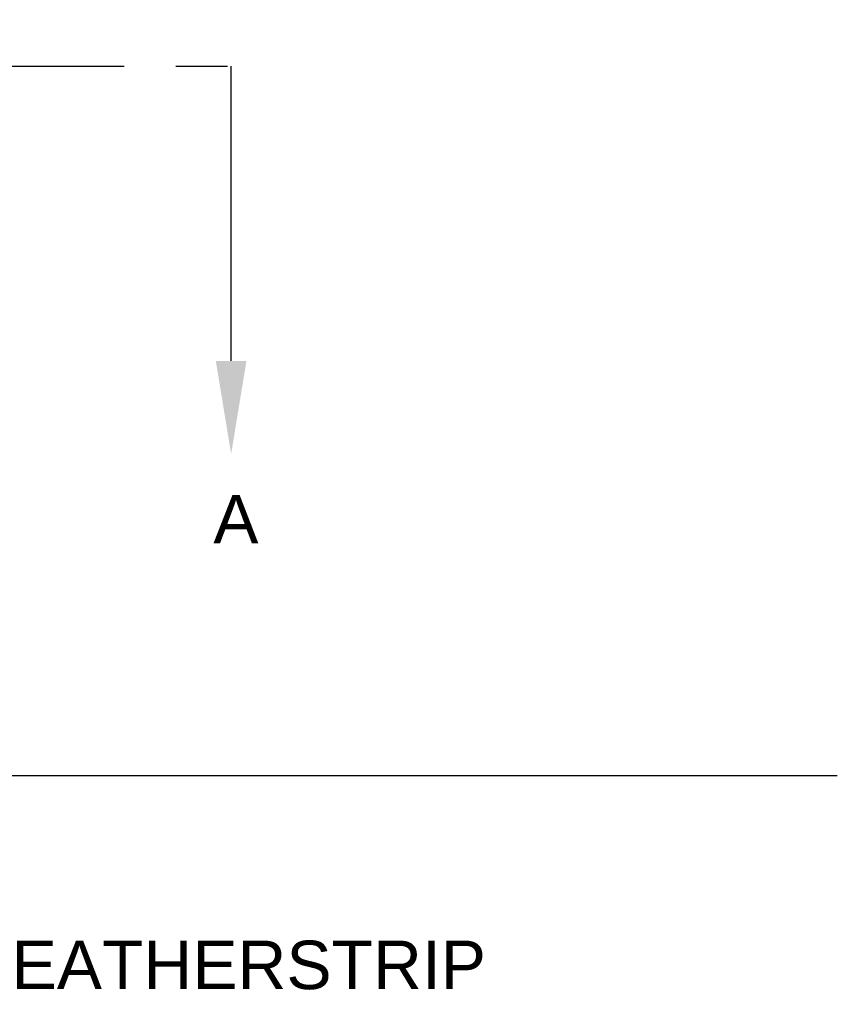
# Model space of a CAD drawing. Header units: inches. Extents: x 170 to 284, y 215 to 248.
# Tile 369 of 656: x 206.87 to 208.45, y 219.65 to 221.55. Entities that reach past the tile are written whole.
import ezdxf
from ezdxf import colors
from ezdxf.entities.mleader import LeaderData, LeaderLine
from ezdxf.math import Vec2, Vec3

# ---------------------------------------------------------------- set-up
doc = ezdxf.new("R2010")
doc.units = ezdxf.units.IN
doc.header["$LTSCALE"] = 0.25
doc.header["$MEASUREMENT"] = 0
doc.linetypes.add('CENTER', pattern=[2, 1.25, -0.25, 0.25, -0.25])
for name, color, linetype in [('ANNOTATIONS', 1, 'Continuous'), ('LH FRONT OF HOOD', 7, 'Continuous'), ('SECTION CUTS', 6, 'CENTER')]:
    doc.layers.add(name, color=color, linetype=linetype)
doc.styles.add('ARIAL', font='arial.ttf', dxfattribs={"height": 0.09375})
doc.styles.get("Standard").update_dxf_attribs({"font": 'romans.shx'})

msp = doc.modelspace()

# ---------------------------------------------------------------- linework, layer by layer
at = {"layer": 'LH FRONT OF HOOD'}
msp.add_line((208.44568, 220.09171), (200.70953, 220.09171), dxfattribs=at)
at = {"layer": 'SECTION CUTS'}
msp.add_line((201.85473, 221.46353), (207.27409, 221.46353), dxfattribs=at)

# ---------------------------------------------------------------- texts
at = {"layer": 'SECTION CUTS', "style": 'ARIAL'}
msp.add_text('A', height=0.09375, dxfattribs=at).set_placement((207.23962, 220.5411))

# ---------------------------------------------------------------- leaders
at = {"layer": 'ANNOTATIONS'}
ml = msp.add_multileader_mtext('Standard', dxfattribs=at)
ml.set_content('WEATHERSTRIP', color=256, style='ARIAL')
ml.set_leader_properties()
ml.build(insert=Vec2(0, 0))
ml.multileader.update_dxf_attribs({"dogleg_length": 0.36, "arrow_head_size": 0.09375})
ctx = ml.context
ctx.base_point, ctx.char_height, ctx.arrow_head_size, ctx.landing_gap_size, ctx.plane_origin = Vec3(206.63619, 219.72565), 0.09375, 0.09375, 0.09, Vec3(205.85115, 219.29242)
notes = []
notes.append((ctx, [(0, (1, 1, 0), (206.53823, 219.72565), (1, 0), 0.09796, [(0, [(206.15406, 220.09171)], 0, [])])]))
ctx.mtext.insert, ctx.mtext.flow_direction = Vec3(206.72619, 219.77332), 5
at = {"layer": 'SECTION CUTS'}
ml = msp.add_multileader_mtext('Standard', dxfattribs=at)
ml.set_content('', color=256)
ml.set_leader_properties()
ml.build(insert=Vec2(0, 0))
ml.multileader.update_dxf_attribs({"dogleg_length": 0, "arrow_head_size": 0.18})
ctx = ml.context
ctx.base_point, ctx.char_height, ctx.arrow_head_size, ctx.landing_gap_size, ctx.plane_origin = Vec3(207.27409, 221.46353), 0.18, 0.18, 0, Vec3(207.27409, 220.71401)
notes.append((ctx, [(0, (1, 1, 0), (207.27409, 221.46353), (1, 0), 0, [(0, [(207.27409, 220.71401)], 0, [])])]))
ctx.mtext.insert, ctx.mtext.flow_direction = Vec3(207.27409, 221.55353), 5
for ctx, leaders in notes:
    for number, flags, end, landing, length, lines in leaders:
        leader = LeaderData()
        leader.index, (leader.has_last_leader_line, leader.has_dogleg_vector, leader.attachment_direction) = number, flags
        leader.last_leader_point, leader.dogleg_vector, leader.dogleg_length = Vec3(end), Vec3(landing), length
        for number, points, colour, breaks in lines:
            line = LeaderLine()
            line.index, line.vertices, line.color, line.breaks = number, Vec3.list(points), colors.encode_raw_color(colour), breaks
            leader.lines.append(line)
        ctx.leaders.append(leader)

doc.saveas('drawing.dxf')
